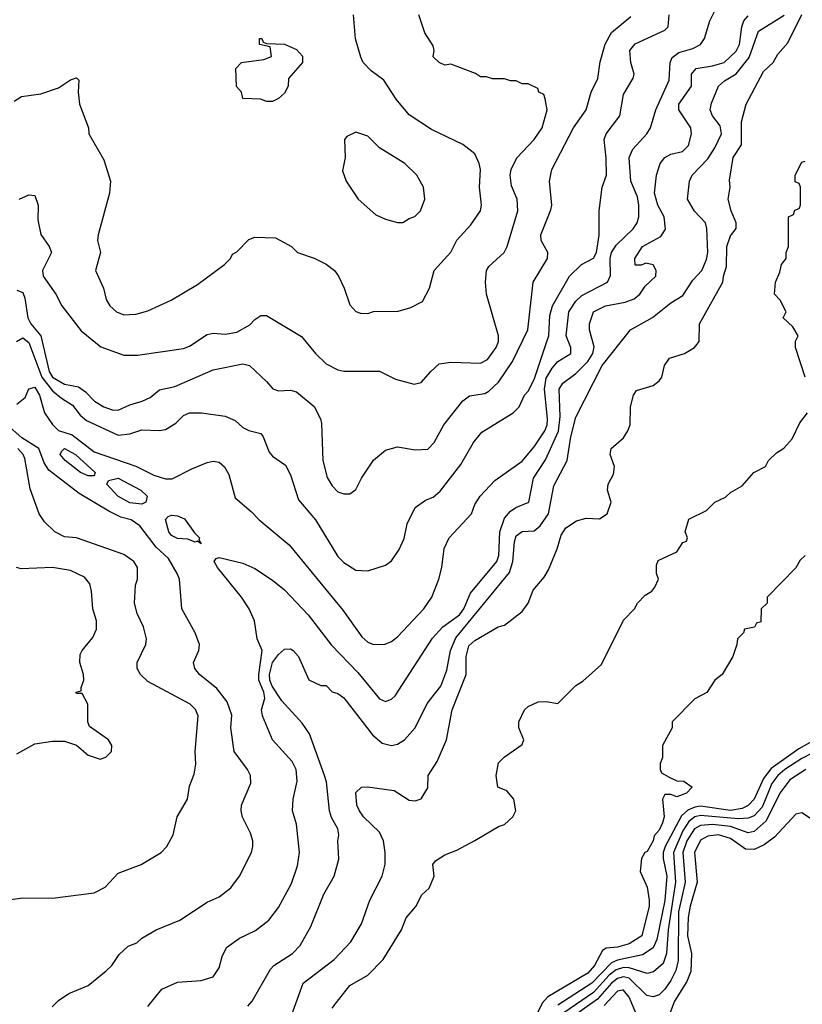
# Model space of a CAD drawing. Header units: inches. Extents: x 2348341 to 2479810, y 460419 to 613669.
# Tile 396 of 656: x 2375619 to 2378252, y 586459 to 589774. Entities that reach past the tile are written whole.
import ezdxf

# ---------------------------------------------------------------- set-up
doc = ezdxf.new("R2010")
doc.units = ezdxf.units.IN
doc.header["$MEASUREMENT"] = 0
doc.layers.add('C3578', color=7, linetype='Continuous')

msp = doc.modelspace()

# ---------------------------------------------------------------- linework, layer by layer
at = {"layer": 'C3578', "color": 2}
for points, elevation in [([(2375600.2, 589499.8), (2375625.2, 589514.8), (2375690, 589524.7), (2375750, 589544.7), (2375790, 589571.3), (2375810, 589578), (2375818, 589570), (2375816, 589530), (2375821, 589490), (2375851.3, 589410), (2375852, 589390), (2375902, 589302), (2375924.7, 589230), (2375921, 589190), (2375882.8, 589050), (2375881, 589030), (2375890.8, 588990), (2375874.8, 588930), (2375900.7, 588870), (2375910, 588832), (2375922.8, 588810), (2375944.7, 588790), (2375970, 588780.7), (2376010, 588782), (2376050, 588794), (2376128.7, 588830), (2376218, 588882), (2376308.7, 588950), (2376328, 588970), (2376335.3, 588984.7), (2376350, 588992), (2376390, 589034), (2376410, 589042), (2376479.6, 589039.6), (2376534, 589010), (2376554, 588990), (2376610, 588971), (2376650.6, 588950.6), (2376678, 588930), (2376691.3, 588910), (2376711.3, 588870), (2376730, 588814), (2376750, 588792), (2376765.4, 588785.4), (2376790, 588784.7), (2376810, 588791.3), (2376892.7, 588792.7), (2376934.6, 588805.4), (2376974.6, 588825.4), (2376998, 588870), (2377014, 588930), (2377069.3, 588990.7), (2377090, 589031.3), (2377136.6, 589083.4), (2377169.3, 589130.7), (2377173.2, 589150), (2377166, 589210), (2377169.2, 589270), (2377165.2, 589290), (2377150, 589322), (2377110, 589353.2), (2377004.1, 589404.1), (2376930, 589454), (2376886.3, 589506.3), (2376844, 589570), (2376801.2, 589601.2), (2376775.3, 589630), (2376767.3, 589647.3), (2376749.1, 589709.1), (2376742, 589790)], 114), ([(2375608.7, 588690), (2375630, 588703.1), (2375650, 588686.8), (2375693.9, 588570), (2375730, 588524.2), (2375759.4, 588499.4), (2375796.7, 588476.7), (2375822.6, 588442.6), (2375844.2, 588424.2), (2375950, 588375.5), (2375990, 588379.1), (2376030, 588393.4), (2376090, 588390.7), (2376110, 588394.8), (2376144.1, 588415.9), (2376170, 588441), (2376190, 588450.6), (2376230.5, 588450.5), (2376310, 588438.8), (2376344, 588424), (2376370, 588401), (2376390, 588391), (2376430, 588381), (2376438.8, 588370), (2376458, 588318), (2376470, 588304.7), (2376514, 588274), (2376530, 588242), (2376557.5, 588157.5), (2376614, 588090), (2376690, 587966.8), (2376710, 587946), (2376750, 587921), (2376790, 587918), (2376850, 587938), (2376870, 587952), (2376895.3, 587990), (2376912.5, 588027.5), (2376923.2, 588076.8), (2376950, 588131.3), (2376984.1, 588155.9), (2377010, 588166.8), (2377033.4, 588186.6), (2377103.3, 588276.7), (2377146, 588350), (2377174.2, 588385.8), (2377279, 588450), (2377299, 588470), (2377317.2, 588510), (2377330, 588522.8), (2377350, 588562.8), (2377393, 588690), (2377398.9, 588710), (2377402.3, 588777.7), (2377411.5, 588810), (2377469.3, 588910), (2377508.7, 588950), (2377550, 588970.7), (2377559.7, 588990), (2377568.9, 589048.9), (2377569.2, 589130), (2377579, 589210), (2377593.2, 589250), (2377592.5, 589307.5), (2377585.2, 589370), (2377592.7, 589390), (2377638, 589450), (2377650, 589522), (2377683.2, 589576.8), (2377686, 589590), (2377675.1, 589630), (2377672.3, 589670), (2377690, 589693), (2377790, 589738.8), (2377801.2, 589750), (2377803.7, 589790)], 102), ([(2375610, 588479.5), (2375637.6, 588502.4), (2375650, 588530.8), (2375670, 588537.3), (2375686, 588510), (2375702.4, 588450), (2375730, 588410.7), (2375750, 588390.6), (2375796, 588376), (2375870, 588318.9), (2376010.3, 588270.3), (2376070, 588240.4), (2376110, 588228), (2376132.3, 588227.7), (2376198, 588262), (2376250, 588283), (2376270, 588287.7), (2376290, 588284), (2376308.4, 588268.4), (2376322.8, 588242.8), (2376344.5, 588164.5), (2376398.5, 588118.5), (2376424.7, 588090), (2376525.8, 588005.8), (2376706.2, 587786.2), (2376770, 587696), (2376790, 587678.8), (2376810, 587671), (2376848.9, 587671.1), (2376870, 587681), (2376890, 587696), (2376979.3, 587790), (2377006, 587830), (2377029.5, 587890.5), (2377039.3, 587930), (2377046.8, 587993.2), (2377064, 588030), (2377139, 588110), (2377150, 588142), (2377168.7, 588170), (2377218, 588222), (2377310, 588288), (2377350, 588335.5), (2377386, 588390), (2377393.5, 588410), (2377394.8, 588430), (2377384.4, 588530), (2377390, 588567.3), (2377410, 588600.4), (2377430, 588623), (2377473.2, 588650), (2377473.2, 588670), (2377458, 588710), (2377466.9, 588790), (2377490, 588826.4), (2377510, 588844.9), (2377597.2, 588890), (2377607, 588913), (2377605.7, 588970), (2377609.8, 588990.2), (2377625.7, 589014.3), (2377683.6, 589070), (2377696.9, 589090), (2377702.4, 589110), (2377702.6, 589150), (2377697.4, 589177.4), (2377674.7, 589230), (2377669.7, 589310.3), (2377681.7, 589338.3), (2377729.3, 589390), (2377740.9, 589410), (2377759.5, 589470), (2377803.6, 589570), (2377807, 589630), (2377813.8, 589646.2), (2377836.9, 589663.1), (2377883.3, 589676.7), (2377909.2, 589690), (2377922.7, 589710), (2377941.2, 589770), (2377961.2, 589810)], 98), ([(2375610, 588862.8), (2375630, 588856), (2375636.7, 588836.7), (2375646.4, 588770), (2375656.4, 588750), (2375690.3, 588710), (2375718.5, 588590), (2375729.2, 588570), (2375770, 588546.3), (2375817.4, 588537.4), (2375840.9, 588520.9), (2375870.8, 588490), (2375902.8, 588470), (2375930, 588460.3), (2375950, 588459.5), (2375990, 588477.4), (2376030.9, 588489.1), (2376057.8, 588502.2), (2376090, 588528), (2376141.1, 588538.9), (2376270, 588594.8), (2376370, 588614.8), (2376392, 588610), (2376450, 588556), (2376470.6, 588530.6), (2376490, 588524), (2376530, 588526.8), (2376550, 588521), (2376610, 588471.3), (2376630.7, 588430.7), (2376634.4, 588414.4), (2376639.1, 588290), (2376653.2, 588233.2), (2376670, 588204.7), (2376690, 588184.7), (2376710, 588178), (2376730, 588178), (2376750, 588192), (2376769, 588230), (2376809.5, 588290.5), (2376850, 588324.7), (2376890, 588336), (2376950, 588326), (2376992.5, 588327.5), (2377014, 588350), (2377046, 588410), (2377110, 588490.8), (2377132.3, 588507.7), (2377184.5, 588515.5), (2377197.2, 588522.8), (2377230, 588554), (2377276.6, 588623.4), (2377329.2, 588730), (2377347, 588890), (2377395.1, 588970), (2377396, 588990), (2377373.2, 589030), (2377372.7, 589050), (2377406.6, 589133.4), (2377409.3, 589150), (2377401.2, 589230), (2377409.3, 589270), (2377482, 589410), (2377524.5, 589470), (2377542, 589530), (2377563.9, 589576.1), (2377572.5, 589632.5), (2377588.4, 589691.6), (2377610, 589730.7), (2377674.9, 589785.1)], 106), ([(2375618, 589170), (2375650, 589184.7), (2375670, 589182), (2375681, 589150), (2375679.8, 589099.8), (2375690.9, 589050.9), (2375718, 589010), (2375726, 588990), (2375696, 588930), (2375698.8, 588910), (2375741, 588850), (2375761, 588810), (2375826.2, 588726.2), (2375892.5, 588672.5), (2375970, 588644.9), (2376015.5, 588644.5), (2376170, 588667.3), (2376190, 588674.8), (2376250, 588714), (2376270, 588718.8), (2376310, 588714.8), (2376350, 588722), (2376393.8, 588746.2), (2376410, 588764.7), (2376430, 588778), (2376450, 588778), (2376567.1, 588707.1), (2376614, 588650), (2376650, 588614.8), (2376690, 588594.8), (2376710, 588590.7), (2376830, 588591), (2376883.5, 588563.5), (2376946.4, 588546.4), (2376970, 588552), (2377002, 588590), (2377030, 588614.8), (2377070, 588620.7), (2377170, 588617.3), (2377192.7, 588630), (2377222, 588670), (2377229.5, 588690), (2377229.5, 588710), (2377189.4, 588850), (2377186, 588890), (2377189.3, 588930), (2377197, 588943), (2377249.2, 588990), (2377259.3, 589010), (2377295.1, 589130), (2377292.3, 589170), (2377274.2, 589214.2), (2377269.5, 589250), (2377272.3, 589270), (2377291.7, 589308.3), (2377350, 589371), (2377377.2, 589410), (2377394, 589470), (2377387.3, 589507.3), (2377382, 589522), (2377366, 589530), (2377362, 589542), (2377330, 589558), (2377310, 589558), (2377290, 589568), (2377270, 589568), (2377250, 589575.3), (2377210, 589575.3), (2377190, 589582), (2377170, 589582), (2377152.9, 589592.9), (2377070, 589624), (2377050, 589621.2), (2377030, 589629.2), (2377010, 589648.7), (2377014, 589670), (2377010, 589686), (2376982, 589730), (2376962, 589790)], 110), ([(2376050, 586451.3), (2376098, 586510), (2376150, 586534), (2376230, 586538.8), (2376270, 586551.3), (2376290, 586582), (2376300.2, 586619.8), (2376315.3, 586650), (2376358.6, 586681.4), (2376412.1, 586707.9), (2376457.5, 586742.5), (2376490, 586784.7), (2376533.8, 586866.2), (2376554.2, 586925.8), (2376560.9, 586970), (2376550, 587066), (2376537.2, 587110), (2376539, 587150), (2376552.3, 587210), (2376549.2, 587250), (2376536.2, 587276.2), (2376469.2, 587350), (2376435.6, 587430), (2376433, 587450), (2376443.5, 587490), (2376440.9, 587510), (2376423.9, 587550), (2376423.5, 587570), (2376434.7, 587650), (2376418, 587690), (2376409.4, 587750), (2376391.8, 587790), (2376365.1, 587830), (2376285.1, 587930), (2376274, 587950), (2376280.2, 587959.8), (2376290, 587962.8), (2376370, 587944.7), (2376410, 587926), (2376470, 587886.8), (2376510, 587854), (2376590, 587770.7), (2376668.7, 587668.7), (2376756.3, 587576.3), (2376830, 587487.3), (2376850, 587478.8), (2376870, 587486), (2376882.5, 587497.5), (2377008.2, 587691.8), (2377042.7, 587730), (2377098.7, 587770), (2377113.7, 587790), (2377136.3, 587843.7), (2377224.7, 587950), (2377230.9, 587970), (2377234.2, 588050), (2377250, 588095.5), (2377270, 588119.3), (2377288.3, 588131.7), (2377332.3, 588150), (2377347.6, 588230), (2377387.6, 588292.4), (2377431.4, 588388.6), (2377438, 588438), (2377434.5, 588530), (2377446.6, 588550), (2377490, 588582.4), (2377530, 588623.1), (2377547.3, 588650), (2377552.1, 588672.1), (2377536.2, 588730), (2377536.2, 588750), (2377549.5, 588790), (2377589.8, 588810.2), (2377656.6, 588823.4), (2377686.2, 588833.8), (2377706, 588850), (2377722.9, 588877.1), (2377759.3, 588910), (2377760.9, 588930), (2377750, 588949), (2377726, 588954), (2377710, 588948), (2377690, 588948), (2377689.2, 588970), (2377714, 589010), (2377776.3, 589043.7), (2377791.8, 589068.2), (2377787, 589110), (2377766, 589150), (2377755.1, 589190), (2377761.6, 589250), (2377773.6, 589290), (2377789.7, 589310.3), (2377810, 589321.3), (2377849.4, 589330.6), (2377869.3, 589350.7), (2377879, 589390), (2377877.2, 589410), (2377837, 589470), (2377837, 589490), (2377879.6, 589550), (2377879.5, 589590), (2377895.3, 589610), (2377950, 589618.4), (2377989, 589630), (2378030, 589668), (2378040.5, 589690), (2378048.3, 589750), (2378055.8, 589770), (2378070, 589786.7)], 94), ([(2376386.8, 586453.2), (2376401.2, 586470), (2376462.5, 586577.5), (2376474, 586590), (2376537.2, 586630), (2376563.3, 586656.7), (2376598.9, 586721.1), (2376642.7, 586830), (2376677.2, 586890), (2376692.5, 586947.5), (2376689.3, 587010), (2376693.2, 587030), (2376689.3, 587050), (2376668, 587088), (2376661.6, 587110), (2376651.9, 587208.1), (2376645.1, 587230), (2376594, 587370), (2376570, 587405.1), (2376500.6, 587480.6), (2376468.9, 587530), (2376461.2, 587550), (2376459.8, 587570), (2376469.9, 587610.1), (2376490, 587637.1), (2376510, 587654.9), (2376530, 587655.5), (2376538.8, 587650), (2376557.3, 587630), (2376591.6, 587551.6), (2376632.7, 587532.7), (2376650, 587532), (2376671, 587511), (2376690, 587506), (2376710, 587490.8), (2376805.8, 587365.8), (2376838.5, 587338.5), (2376870, 587330.8), (2376890, 587334.8), (2376914, 587350), (2376949.2, 587390), (2376990, 587471.3), (2377036, 587530), (2377056.4, 587583.6), (2377068.2, 587650), (2377086.6, 587693.4), (2377267, 587913), (2377278.7, 587950), (2377284.2, 588015.8), (2377290, 588036), (2377310, 588050.5), (2377350, 588053), (2377370, 588070.4), (2377398, 588110), (2377415.9, 588204.1), (2377460.7, 588290), (2377473.3, 588370), (2377490, 588436), (2377578.4, 588610), (2377674, 588730), (2377748.2, 588771.8), (2377810, 588820.5), (2377850, 588845.5), (2377883.5, 588896.5), (2377913.6, 588930), (2377930, 588966), (2377934.3, 588990), (2377931.4, 589071.4), (2377926, 589090), (2377889.6, 589129.6), (2377866, 589170), (2377872.7, 589230), (2377881.2, 589250), (2377934.2, 589305.8), (2377958, 589342), (2377980.4, 589390), (2377976.1, 589416.1), (2377949.6, 589450), (2377942.4, 589470), (2377947, 589493), (2377969.7, 589550.3), (2377990, 589568.2), (2378030, 589592), (2378073.1, 589646.9), (2378104.9, 589735.1), (2378190.6, 589789.4)], 90), ([(2376529.7, 586409.7), (2376573.2, 586530), (2376677.2, 586610), (2376733.2, 586670), (2376769, 586730), (2376797.2, 586810), (2376839, 586890), (2376849.1, 586930.9), (2376849.2, 586970), (2376842.7, 587010), (2376830, 587039), (2376776, 587090), (2376762.7, 587110), (2376753.2, 587130), (2376750, 587172), (2376769.3, 587190.7), (2376789.1, 587190.9), (2376878.5, 587178.5), (2376930, 587146), (2376950, 587144.7), (2376970, 587151.3), (2376992.1, 587187.9), (2376993.2, 587230), (2377023.3, 587276.7), (2377055.3, 587350), (2377074.2, 587450), (2377120.7, 587570), (2377121.6, 587630), (2377130, 587666), (2377150, 587684), (2377228.7, 587730), (2377250, 587736), (2377310, 587781), (2377329.3, 587810), (2377346.8, 587853.2), (2377383.1, 587896.9), (2377398, 587922), (2377427.3, 587992.7), (2377441.2, 588038.8), (2377456.6, 588063.4), (2377492.9, 588087.1), (2377524.7, 588095.3), (2377570, 588094), (2377596, 588110), (2377609.2, 588150), (2377597.2, 588190), (2377599.3, 588210), (2377616.6, 588243.4), (2377620.7, 588270), (2377606, 588310), (2377608.7, 588330), (2377650, 588366), (2377665.2, 588390), (2377673.2, 588410), (2377674, 588470), (2377684, 588510), (2377694.6, 588525.4), (2377750, 588542.8), (2377770, 588558), (2377779, 588570), (2377789, 588610), (2377805.1, 588634.9), (2377855.3, 588650), (2377889, 588670), (2377898.9, 588681.1), (2377905.2, 588690), (2377906.6, 588750), (2377985.2, 588890), (2377986.6, 588910), (2377997.2, 588942.8), (2377997.6, 589010), (2378010, 589046), (2378029.4, 589070.6), (2378029.4, 589090), (2378012.3, 589130), (2378002.7, 589170), (2378009.3, 589210), (2378006.8, 589233.2), (2378019.3, 589310), (2378047, 589353), (2378047.3, 589430), (2378062.7, 589490), (2378121, 589599), (2378154, 589630), (2378170, 589658), (2378203.7, 589696.3), (2378250, 589791)], 86), ([(2378262, 588570), (2378228.7, 588670), (2378228.9, 588691.1), (2378238, 588710), (2378220.4, 588740.4), (2378188, 588770), (2378198, 588790), (2378178, 588830), (2378158, 588850), (2378162, 588890), (2378176.4, 588923.6), (2378182, 588950), (2378198, 588970), (2378198, 588990), (2378206, 589010), (2378206, 589110), (2378222, 589118), (2378227.3, 589132.7), (2378242, 589138), (2378246, 589150), (2378246, 589210), (2378242, 589222), (2378228.4, 589228.4), (2378228, 589250), (2378250, 589294), (2378262, 589298)], 82), ([(2376670, 586446), (2376680.1, 586459.9), (2376730, 586522.8), (2376790, 586557.3), (2376841.6, 586610), (2376903.7, 586710), (2376919.3, 586750), (2376951.7, 586788.3), (2376972.1, 586827.9), (2376997.2, 586850), (2377014, 586890), (2377009, 586930), (2377018, 586942), (2377050, 586962.8), (2377090, 586978), (2377150, 587010.8), (2377230, 587058), (2377250, 587064.7), (2377278, 587090), (2377288, 587110), (2377282, 587150), (2377258, 587178), (2377228, 587190), (2377222, 587230), (2377230, 587272), (2377249.1, 587290.9), (2377310, 587334), (2377315.3, 587350), (2377298, 587390), (2377298, 587410), (2377318, 587450), (2377330, 587462), (2377363.1, 587476.9), (2377390, 587478), (2377430, 587472), (2377490, 587532), (2377513.2, 587546.8), (2377576.5, 587603.5), (2377650, 587752), (2377688, 587790), (2377698, 587810), (2377723.1, 587836.9), (2377746, 587850), (2377756.4, 587863.6), (2377768, 587890), (2377762, 587910), (2377762, 587938), (2377767.3, 587952.7), (2377830, 587982), (2377850, 588014), (2377862, 588018), (2377866, 588030), (2377858, 588050), (2377870, 588092), (2377930, 588122), (2377958, 588150), (2377993.6, 588166.4), (2378010, 588182), (2378050, 588204.7), (2378088.7, 588250), (2378128, 588270), (2378138, 588290), (2378164.7, 588315.3), (2378190, 588331), (2378217.5, 588362.5), (2378243.3, 588416.7), (2378269, 588450)], 82), ([(2375728.9, 586451.1), (2375750, 586472), (2375784.7, 586495.3), (2375850, 586522), (2375910, 586571.3), (2375928.7, 586590), (2375953.6, 586626.4), (2375984.7, 586655.3), (2376013.6, 586666.4), (2376030, 586682), (2376078, 586710), (2376157.6, 586742.4), (2376250, 586802.8), (2376290, 586821), (2376330, 586851.3), (2376359, 586890), (2376399, 586970), (2376404, 586990), (2376404, 587010), (2376395.5, 587035.5), (2376369.3, 587089.3), (2376364, 587110), (2376365.2, 587130), (2376396.6, 587203.4), (2376396, 587230), (2376386, 587250), (2376341.2, 587310), (2376329.4, 587390), (2376332.5, 587432.5), (2376317.5, 587477.5), (2376282.5, 587522.5), (2376224, 587570), (2376209, 587590), (2376204, 587610), (2376222, 587650), (2376224, 587670), (2376209.2, 587710), (2376165.2, 587790), (2376157.2, 587890), (2376149.2, 587910), (2376119.5, 587959.5), (2376078.3, 587998.3), (2376024, 588070), (2375994, 588090), (2375959.6, 588099.6), (2375919.1, 588119.1), (2375819.1, 588179.1), (2375717.1, 588257.1), (2375701.5, 588281.5), (2375684.2, 588330), (2375626.5, 588366.5), (2375577.4, 588410)], 98), ([(2375590, 586812), (2375630, 586818), (2375730, 586816), (2375870, 586834.8), (2375906.8, 586853.2), (2375950, 586900.7), (2376028, 586930), (2376095.3, 586970), (2376114, 586990), (2376135.3, 587030), (2376149, 587090), (2376184, 587150), (2376190, 587194), (2376206.3, 587233.7), (2376212, 587268), (2376209.2, 587310), (2376219.6, 587430), (2376211.1, 587451.1), (2376192.7, 587470), (2376050, 587546), (2376025.2, 587570), (2376014, 587590), (2376014, 587610), (2376044, 587670), (2376046, 587690), (2376036, 587730), (2376014.8, 587774.8), (2376005.2, 587810), (2376009.3, 587870), (2376015.1, 587890), (2376015.1, 587930), (2376003.7, 587950), (2375970, 587973.6), (2375810, 588029.4), (2375770, 588032.7), (2375737.2, 588050), (2375703.3, 588083.3), (2375684.5, 588110), (2375654.7, 588194.7), (2375636.3, 588296.3), (2375631.2, 588310), (2375613.3, 588330)], 102), ([(2378262, 587970), (2378245.4, 587954.6), (2378230, 587928), (2378134, 587830), (2378134, 587810), (2378114, 587790), (2378112.7, 587747.3), (2378098, 587742), (2378091.6, 587728.4), (2378058, 587722), (2378054, 587710), (2378034, 587690), (2378032, 587670), (2378018, 587630), (2377982, 587570), (2377958, 587550), (2377931.1, 587508.9), (2377890, 587488), (2377814, 587410), (2377814, 587390), (2377782, 587330), (2377782, 587290), (2377774, 587270), (2377774, 587250), (2377778, 587238), (2377803.6, 587223.6), (2377830, 587212), (2377854, 587210), (2377882, 587190), (2377862, 587170), (2377830, 587158), (2377810, 587166), (2377790, 587166), (2377782, 587150), (2377786.8, 587090), (2377782, 587070), (2377770, 587045.2), (2377754.2, 587025.8), (2377750, 587009), (2377730, 586974), (2377722, 586970), (2377711.3, 586950), (2377706.4, 586906.4), (2377730, 586854), (2377737.3, 586810), (2377737.3, 586790), (2377712.7, 586690), (2377670, 586662.4), (2377630, 586651.6), (2377592.3, 586647.7), (2377579.8, 586640.2), (2377552.9, 586590), (2377530, 586564), (2377395.5, 586484.5), (2377377.3, 586462.7), (2377361.3, 586430)], 82), ([(2375610, 587302), (2375670, 587336), (2375730, 587344.7), (2375770, 587344.7), (2375810, 587331.3), (2375850, 587298), (2375890, 587284.7), (2375908.9, 587291.1), (2375928, 587310), (2375928.7, 587330), (2375918, 587350), (2375854.6, 587394.6), (2375848.7, 587410), (2375848, 587470), (2375830, 587506), (2375810, 587506), (2375808, 587510), (2375826, 587514), (2375826, 587526), (2375835.3, 587550), (2375834, 587570), (2375821.2, 587610), (2375823.2, 587636.8), (2375829, 587650), (2375865.6, 587694.4), (2375878, 587722), (2375877.2, 587750), (2375865.2, 587790), (2375861.2, 587850), (2375855.1, 587875.1), (2375837, 587897), (2375790, 587919.3), (2375730, 587929.2), (2375624.7, 587924.7), (2375608, 587930)], 106), ([(2378293.7, 587350), (2378240.8, 587319.2), (2378147.5, 587252.5), (2378121.1, 587218.9), (2378090, 587149.6), (2378070, 587128.6), (2378050, 587118.7), (2378010, 587111.7), (2377910, 587125.7), (2377890, 587123.2), (2377867.1, 587112.9), (2377846, 587094), (2377791, 586990), (2377784.5, 586970), (2377783.5, 586950), (2377796.8, 586890), (2377790, 586808.7), (2377763.2, 586676.8), (2377750.2, 586649.8), (2377714.4, 586625.6), (2377630, 586607.5), (2377610, 586598.4), (2377544.4, 586530), (2377430, 586456.8)], 86), ([(2378318, 587322), (2378250, 587287.1), (2378192.9, 587250), (2378170.2, 587230), (2378150, 587202.4), (2378117.4, 587122.6), (2378090, 587093.3), (2378070, 587085.8), (2378036.9, 587083.1), (2377910, 587094.3), (2377890, 587089.8), (2377870, 587075.1), (2377850, 587043.5), (2377818.2, 586970), (2377825.9, 586870), (2377801, 586710), (2377795.5, 586630), (2377783.9, 586596.1), (2377751.4, 586568.6), (2377730, 586562.4), (2377670, 586581.8), (2377650, 586582.7), (2377625.3, 586574.7), (2377602.5, 586557.5), (2377550, 586499), (2377449.6, 586430.4)], 90), ([(2378264, 587250), (2378210, 587214.7), (2378176.9, 587170), (2378130, 587076.3), (2378090, 587041.1), (2378070, 587036.9), (2378010, 587058.3), (2377950, 587064.5), (2377910, 587061.6), (2377889.2, 587050), (2377864, 587010), (2377850.2, 586970), (2377858.4, 586870), (2377836.1, 586770), (2377833.9, 586606.1), (2377827.1, 586572.9), (2377810, 586539.5), (2377790, 586509.6), (2377770, 586491.5), (2377750, 586484), (2377728.9, 586488.9), (2377670, 586547.6), (2377650, 586552.2), (2377630, 586546.2), (2377610, 586529.8), (2377563.3, 586476.7), (2377469.6, 586410.4)], 94), ([(2378290, 587078), (2378250, 587104), (2378230, 587099), (2378158, 587022), (2378123.9, 586996.1), (2378090, 586980.5), (2378061, 586981), (2378010, 587016.9), (2377970, 587029.7), (2377934.7, 587025.3), (2377910, 587011.2), (2377889.1, 586970), (2377898.5, 586870), (2377874.3, 586790), (2377868.5, 586751.5), (2377865.8, 586690), (2377879.6, 586630), (2377876.5, 586570), (2377863.7, 586536.3), (2377822.4, 586470), (2377807.9, 586432.1)], 98), ([(2377697.5, 586417.5), (2377670, 586482.7), (2377650, 586507.3), (2377647, 586507), (2377630, 586503.5), (2377585.4, 586454.6)], 98)]:
    msp.add_lwpolyline(points, dxfattribs=dict(at, elevation=elevation))
for points, elevation in [([(2376450, 589498), (2376430, 589506), (2376370, 589508), (2376366, 589530), (2376348.4, 589548.4), (2376346, 589610), (2376366, 589630), (2376440.4, 589639.6), (2376466, 589650), (2376462, 589682), (2376426, 589690), (2376426, 589710), (2376434, 589710), (2376438, 589698), (2376450, 589694), (2376510, 589692), (2376550, 589674), (2376571.1, 589651.1), (2376570.7, 589629.3), (2376523.6, 589576.4), (2376522, 589550), (2376510, 589526), (2376490, 589508), (2376470, 589498)], 114), ([(2376750, 589395.3), (2376719.6, 589380.4), (2376712, 589370), (2376714, 589310), (2376705.4, 589265.4), (2376718, 589230), (2376758, 589170), (2376816.9, 589116.9), (2376850, 589102), (2376890, 589091.3), (2376908.4, 589091.6), (2376930, 589104.7), (2376948.9, 589111.1), (2376968, 589130), (2376982, 589170), (2376978, 589210), (2376955.3, 589250), (2376915.3, 589290), (2376830, 589342), (2376790, 589382)], 118), ([(2375850, 588238), (2375823.7, 588250), (2375772.7, 588290), (2375756, 588310), (2375760.1, 588319.9), (2375770, 588330.3), (2375807.3, 588310), (2375873.4, 588250), (2375870, 588238)], 94), ([(2376030, 588142.4), (2375990, 588147.1), (2375949.8, 588169.8), (2375912.7, 588210), (2375918, 588222), (2375950, 588230.3), (2376027.3, 588190), (2376047.7, 588170), (2376044, 588150)], 94), ([(2376230, 588009), (2376218, 588018), (2376210, 588015.3), (2376184.5, 588024.5), (2376150, 588026.9), (2376130, 588037.6), (2376120.5, 588050), (2376110, 588091.3), (2376118.6, 588101.4), (2376130, 588105.5), (2376150, 588103.8), (2376173.5, 588093.5), (2376206.8, 588046.8), (2376224.7, 588030), (2376222, 588022)], 94)]:
    msp.add_lwpolyline(points, close=True, dxfattribs=dict(at, elevation=elevation))

doc.saveas('drawing.dxf')
